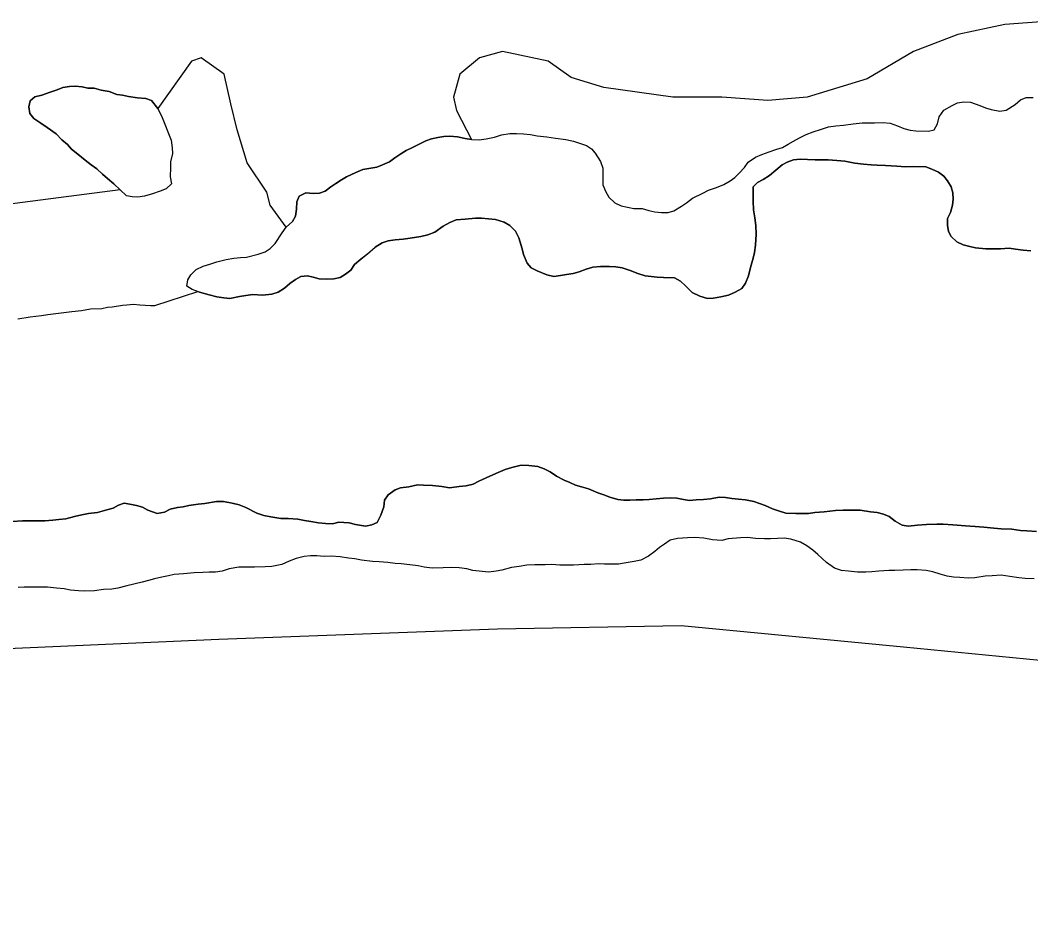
# Model space of a CAD drawing. Extents: x 3219052 to 3256913, y 800770 to 826146.
# Drawn here: x 3230403 to 3230928, y 811180 to 811651 of the extents above; entities that cross this region are included whole.
import ezdxf

# ---------------------------------------------------------------- set-up
doc = ezdxf.new("R2010")
doc.units = 0
for name, color, linetype in [('V-LEVE-TOET', 7, 'Continuous'), ('V-SITE-VEGE', 7, 'Continuous'), ('V-TOPO-SHOR', 7, 'Continuous')]:
    doc.layers.add(name, color=color, linetype=linetype)

msp = doc.modelspace()

# ---------------------------------------------------------------- linework, layer by layer
at = {"layer": 'V-LEVE-TOET'}
msp.add_lwpolyline([(3233168.71, 811179.56), (3232928.45, 811181.52), (3232726.75, 811183.35), (3232448.33, 811182.18), (3232199.98, 811191.47), (3232105.65, 811201.7), (3231932.02, 811222.94), (3231729.58, 811248.93), (3231657.36, 811258.48), (3231483.91, 811272.61), (3231247.96, 811289.57), (3231011, 811310.39), (3230861.9, 811324.85), (3230746.47, 811335.96), (3230650.89, 811334.23), (3230506.19, 811328.79), (3230333.47, 811321.2), (3230135.17, 811308.02), (3229915.78, 811296.31), (3229853.28, 811297.11), (3229792.43, 811304.81), (3229699.76, 811327.82)], dxfattribs=at)
at = {"layer": 'V-SITE-VEGE'}
for points in [[(3230945.27, 811650.66), (3230914.62, 811648.4), (3230890.09, 811643.17), (3230867.02, 811634.38), (3230842.97, 811620.11), (3230811.77, 811610.63), (3230791.35, 811608.93), (3230767.54, 811610.63), (3230742.02, 811610.63), (3230706.3, 811615.73), (3230689.29, 811620.84), (3230677.38, 811629.35), (3230653.57, 811634.46), (3230641.66, 811631.05), (3230631.45, 811622.55), (3230628.05, 811610.63), (3230629.75, 811603.82), (3230637.47, 811588.69), (3230634.18, 811589.2), (3230630.22, 811590.04), (3230626.26, 811590.38), (3230623.13, 811590.22), (3230619.99, 811589.73), (3230616.69, 811589.08)], [(3230616.69, 811589.08), (3230613.72, 811587.94), (3230609.92, 811586.14), (3230606.45, 811584.33), (3230603.48, 811583.03), (3230600.67, 811581.22), (3230597.7, 811579.08), (3230594.89, 811577.11), (3230591.25, 811575.47), (3230588.28, 811574.33), (3230584.16, 811573.68), (3230581.02, 811573.03), (3230577.39, 811571.56), (3230572.6, 811569.27), (3230569.96, 811567.79), (3230566.98, 811565.82), (3230564.34, 811564.02), (3230561.53, 811561.88), (3230558.56, 811560.73), (3230555.26, 811560.58), (3230551.46, 811560.92), (3230548, 811559.28), (3230546.67, 811556.32), (3230546.49, 811552.52), (3230545.98, 811548.9), (3230544.49, 811546.1), (3230541.18, 811543.14), (3230532.79, 811554.47), (3230531.09, 811561.28), (3230520.88, 811576.6), (3230515.78, 811593.61), (3230512.38, 811607.23), (3230508.97, 811622.55), (3230497.07, 811631.05), (3230491.96, 811629.35), (3230474.46, 811604.7), (3230471.23, 811608.99), (3230468.23, 811609.95), (3230464.02, 811610.34), (3230459.2, 811611.04), (3230456.2, 811611.7), (3230453.19, 811612.06), (3230449.31, 811613.65), (3230445.09, 811614.33), (3230441.49, 811615.31), (3230438.18, 811615.38), (3230435.17, 811616.04), (3230431.56, 811616.41), (3230428.54, 811616.17), (3230425.21, 811615.64), (3230422.17, 811614.49), (3230418.53, 811613.35), (3230414.27, 811611.63), (3230410.64, 811610.8), (3230408.19, 811608.73), (3230407.52, 811605.73), (3230408.05, 811602.1), (3230410.11, 811599.65), (3230413.69, 811597.16), (3230416.96, 811594.98), (3230421.72, 811591.57), (3230424.67, 811588.5), (3230427.64, 811586.03), (3230429.7, 811583.57), (3230432.97, 811581.09), (3230436.83, 811578), (3230439.8, 811575.53), (3230442.77, 811573.36), (3230445.73, 811570.58), (3230448.41, 811568.42), (3230451.67, 811565.64), (3230454.93, 811562.56), (3230330.63, 811546.41)], [(3230626.29, 811545.52), (3230629.43, 811546.99), (3230634.21, 811547.31), (3230639.49, 811547.78), (3230642.62, 811547.78), (3230649.88, 811547.09), (3230654.49, 811545.76), (3230657.46, 811543.94), (3230660.25, 811540.96), (3230662.05, 811537.49), (3230663.85, 811531.88), (3230664.5, 811528.91), (3230666.46, 811524.45), (3230668.44, 811521.97), (3230671.57, 811520.47), (3230676.67, 811518.32), (3230680.3, 811517.48), (3230683.76, 811517.96), (3230686.9, 811518.45), (3230690.36, 811519.1), (3230693.33, 811519.91), (3230696.96, 811521.22), (3230700.43, 811522.36), (3230704.56, 811522.68), (3230709.17, 811522.67), (3230712.47, 811522.49), (3230715.77, 811521.99), (3230719.89, 811520.66), (3230723.84, 811518.99), (3230727.63, 811517.83), (3230733.9, 811517.15), (3230737.19, 811516.97), (3230742.96, 811516.79), (3230746.09, 811514.97), (3230748.72, 811512.65), (3230752.18, 811509.18), (3230756.13, 811507.19), (3230760.08, 811506.02), (3230763.22, 811506.17), (3230767.01, 811506.99), (3230770.97, 811507.8), (3230774.44, 811509.27), (3230777.91, 811511.24), (3230779.9, 811514.04), (3230781.39, 811517.83), (3230782.4, 811522.11), (3230783.73, 811527.06), (3230784.56, 811530.02), (3230785.07, 811533.81), (3230785.42, 811539.42), (3230785.1, 811544.04), (3230784.62, 811548), (3230783.97, 811552.12), (3230783.82, 811556.58), (3230783.83, 811559.71), (3230783.85, 811564), (3230786, 811566.3), (3230788.97, 811567.94), (3230792.27, 811569.91), (3230798.89, 811575.5), (3230801.53, 811576.97), (3230804.67, 811578.11), (3230808.3, 811578.44), (3230812.09, 811578.26), (3230816.05, 811578.08), (3230819.18, 811578.07), (3230822.81, 811578.06), (3230827.26, 811577.72), (3230831.38, 811577.37), (3230836.66, 811576.37), (3230841.11, 811575.86), (3230845.06, 811575.52), (3230848.2, 811575.34), (3230852.49, 811575.17), (3230858.42, 811574.82), (3230862.87, 811574.47), (3230867.33, 811574.63), (3230873.43, 811574.44), (3230876.56, 811573.28), (3230880.02, 811571.62), (3230882.81, 811569.63), (3230884.79, 811567.15), (3230886.59, 811564.01), (3230887.57, 811560.87), (3230887.72, 811557.74), (3230887.38, 811554.61), (3230886.39, 811550.82), (3230884.73, 811547.69), (3230884.72, 811544.22), (3230885.2, 811540.93), (3230886.68, 811538.28), (3230889.63, 811535.47), (3230892.93, 811533.98), (3230896.39, 811533.14), (3230899.36, 811532.31), (3230904.63, 811531.8), (3230908.59, 811531.78), (3230912.22, 811531.94), (3230916.84, 811532.25), (3230920.13, 811531.75), (3230924.09, 811531.08)], [(3230401.7, 811495.4), (3230408.17, 811496.46), (3230414.11, 811497.25), (3230417.34, 811497.77), (3230429.75, 811499.35), (3230434.88, 811499.88), (3230439.47, 811500.67), (3230445.4, 811500.92), (3230448.37, 811501.46), (3230450.8, 811501.72), (3230456.19, 811502.51), (3230458.35, 811502.77), (3230461.86, 811503.03), (3230465.09, 811502.75), (3230470.75, 811502.46), (3230472.91, 811502.46), (3230495.25, 811509.65), (3230496.22, 811509.31), (3230501.16, 811507.97), (3230505.12, 811506.97), (3230508.75, 811506.46), (3230511.88, 811506.12), (3230517, 811507.1), (3230520.29, 811507.58), (3230523.92, 811508.07), (3230528.87, 811507.72), (3230533.66, 811508.36), (3230536.96, 811509.35), (3230540.26, 811511.48), (3230543.07, 811513.78), (3230546.05, 811515.91), (3230548.86, 811517.55), (3230552.32, 811517.87), (3230555.28, 811517.21), (3230558.25, 811516.21), (3230562.38, 811516.03), (3230566, 811516.18), (3230569.31, 811517), (3230571.95, 811518.64), (3230574.76, 811520.77), (3230576.75, 811523.73), (3230580.05, 811526.53), (3230583.52, 811529.32), (3230587.49, 811532.77), (3230591.13, 811534.91), (3230594.1, 811536.05), (3230597.73, 811536.54), (3230602.02, 811536.85), (3230605.65, 811537.34), (3230611.1, 811538.31), (3230614.73, 811539.12), (3230618.36, 811540.43), (3230622.82, 811543.55), (3230626.29, 811545.52)], [(3230924.09, 811531.08), (3230928.05, 811530.73)], [(3230908.8, 811386.65), (3230903.69, 811387.17), (3230899.07, 811387.51), (3230894.13, 811387.85), (3230887.53, 811388.37), (3230882.59, 811388.72), (3230879.29, 811388.72), (3230873.85, 811388.58), (3230869.23, 811388.26), (3230864.28, 811387.78), (3230861.15, 811388.28), (3230857.52, 811390.28), (3230854.4, 811392.76), (3230851.44, 811393.92), (3230848.14, 811394.76), (3230844.84, 811395.26), (3230839.4, 811396.1), (3230835.94, 811396.11), (3230830.5, 811396.13), (3230826.54, 811395.81), (3230820.6, 811395.17), (3230815.81, 811394.86), (3230812.51, 811394.37), (3230809.38, 811394.38), (3230805.92, 811394.39), (3230800.81, 811394.57), (3230797.01, 811395.74), (3230793.89, 811396.74), (3230790.1, 811398.56), (3230784.17, 811400.56), (3230779.88, 811401.4), (3230776.25, 811401.74), (3230772.63, 811402.08), (3230769.49, 811402.58), (3230766.2, 811402.76), (3230761.58, 811401.95), (3230757.94, 811401.63), (3230754.15, 811401.48), (3230750.69, 811401.16), (3230747.56, 811401.66), (3230744.1, 811402.33), (3230740.63, 811402.51), (3230737.17, 811402.36), (3230733.37, 811401.87), (3230729.75, 811401.55), (3230726.61, 811401.4), (3230722.98, 811401.41), (3230719.69, 811401.25), (3230716.55, 811401.26), (3230713.42, 811401.6), (3230709.3, 811402.77), (3230706.17, 811403.94), (3230703.04, 811405.1), (3230698.26, 811407.09), (3230694.64, 811408.26), (3230691.51, 811409.09), (3230688.54, 811410.42), (3230685.58, 811411.58), (3230681.63, 811413.74), (3230678.33, 811415.9), (3230675.21, 811417.55), (3230671.91, 811418.72), (3230667.3, 811419.23), (3230663.34, 811419.4), (3230658.39, 811418.27), (3230654.92, 811417.12), (3230650.13, 811415.16), (3230645.01, 811412.86), (3230641.21, 811411.06), (3230638.41, 811409.58), (3230634.61, 811408.77), (3230631.14, 811408.29), (3230626.03, 811407.65), (3230622.07, 811408.32), (3230617.13, 811408.83), (3230612.51, 811409.01), (3230609.38, 811409.18), (3230604.92, 811408.21), (3230600.63, 811407.72), (3230597.83, 811406.58), (3230594.19, 811403.95), (3230592.2, 811401.32), (3230591.86, 811397.85), (3230590.37, 811393.41), (3230588.54, 811389.62), (3230585.73, 811388.47), (3230582.43, 811387.82), (3230577.16, 811388.67), (3230573.86, 811389.5), (3230568.42, 811389.85), (3230565.45, 811389.03), (3230561.65, 811389.04), (3230558.03, 811389.55), (3230554.07, 811390.22), (3230550.77, 811390.72), (3230547.31, 811391.4), (3230542.2, 811391.74), (3230538.41, 811391.75), (3230533.13, 811392.59), (3230529.51, 811393.27), (3230525.88, 811394.43)], [(3230525.88, 811394.43), (3230520.28, 811397.42), (3230516.83, 811398.91), (3230513.2, 811399.75), (3230508.59, 811400.58), (3230504.96, 811400.6), (3230498.85, 811399.46), (3230495.55, 811399.14), (3230490.6, 811398.5), (3230487.63, 811397.85), (3230484.66, 811397.36), (3230480.87, 811396.55), (3230477.9, 811395.07), (3230474.1, 811394.26), (3230469.32, 811396.09), (3230466.52, 811397.58), (3230463.39, 811398.42), (3230459.93, 811399.25), (3230456.96, 811399.76), (3230454.16, 811398.61), (3230451.35, 811397.13), (3230448.05, 811396.16), (3230443.1, 811394.85), (3230438.48, 811394.37), (3230435.01, 811393.56), (3230431.21, 811392.74), (3230426.76, 811391.6), (3230423.13, 811391.12), (3230419.99, 811390.8), (3230415.87, 811390.48), (3230412.57, 811390.49), (3230408.12, 811390.5), (3230404.16, 811390.52), (3230398.88, 811390.2)], [(3230931.06, 811384.94), (3230925.95, 811385.28), (3230922.65, 811385.46), (3230918.2, 811386.13), (3230912.6, 811386.31), (3230908.8, 811386.65)]]:
    msp.add_lwpolyline(points, dxfattribs=at)
at = {"layer": 'V-TOPO-SHOR'}
for points in [[(3230481.38, 811588.28), (3230481.9, 811584.34), (3230482.14, 811581.33), (3230481.16, 811577.12), (3230481.1, 811574.1), (3230481, 811569.28), (3230481.53, 811565.65), (3230478.76, 811562.99), (3230475.72, 811561.85), (3230471.77, 811560.42), (3230467.53, 811559.29), (3230464.2, 811558.76), (3230461.19, 811558.82), (3230458.18, 811559.48), (3230454.93, 811562.56), (3230451.67, 811565.64), (3230448.41, 811568.42), (3230445.73, 811570.58), (3230442.77, 811573.36), (3230439.8, 811575.53), (3230436.83, 811578), (3230432.97, 811581.09), (3230429.7, 811583.57), (3230427.64, 811586.03), (3230424.67, 811588.5), (3230421.72, 811591.57), (3230416.96, 811594.98), (3230413.69, 811597.16), (3230410.11, 811599.65), (3230408.05, 811602.1), (3230407.52, 811605.73), (3230408.19, 811608.73), (3230410.64, 811610.8), (3230414.27, 811611.63), (3230418.53, 811613.35), (3230422.17, 811614.49), (3230425.21, 811615.64), (3230428.54, 811616.17), (3230431.56, 811616.41), (3230435.17, 811616.04), (3230438.18, 811615.38), (3230441.49, 811615.31), (3230445.09, 811614.33), (3230449.3, 811613.65), (3230453.19, 811612.06), (3230456.2, 811611.7), (3230459.21, 811611.04), (3230464.02, 811610.34), (3230468.23, 811609.95), (3230471.23, 811608.99), (3230474.46, 811604.7), (3230476.79, 811600.13), (3230481.38, 811588.28)], [(3230649.35, 811589.81), (3230652.98, 811591.12), (3230657.44, 811591.76), (3230660.9, 811591.75), (3230664.53, 811591.58), (3230668.16, 811591.24), (3230671.62, 811590.57), (3230676.56, 811590.06), (3230681.18, 811589.38), (3230686.45, 811588.71), (3230690.41, 811587.87), (3230697.16, 811585.54), (3230699.8, 811583.88), (3230701.77, 811581.57), (3230704.56, 811577.27), (3230705.7, 811573.8), (3230705.69, 811568.53), (3230705.68, 811565.06), (3230707.15, 811561.76), (3230708.79, 811558.79), (3230711.92, 811555.81), (3230715.21, 811554.15), (3230721.8, 811552.81), (3230726.09, 811552.8), (3230729.55, 811551.8), (3230732.68, 811551.13), (3230736.14, 811550.79), (3230739.61, 811550.78), (3230742.58, 811551.59), (3230746.54, 811554.05), (3230749.19, 811555.69), (3230752.33, 811558.16), (3230757.61, 811560.78), (3230760.59, 811562.26), (3230764.71, 811563.73), (3230768.51, 811565.36), (3230771.81, 811567.17), (3230774.3, 811568.97), (3230776.61, 811571.11), (3230779.26, 811574.07), (3230781.25, 811576.87), (3230785.05, 811579.5), (3230788.35, 811580.8), (3230792.15, 811582.28), (3230796.11, 811583.59), (3230799.08, 811584.56), (3230802.05, 811586.21), (3230804.7, 811587.85), (3230807.84, 811589.49), (3230811.31, 811591.29), (3230814.94, 811592.6), (3230819.23, 811594.07), (3230822.86, 811595.21), (3230826.82, 811595.7), (3230830.78, 811596.18), (3230835.73, 811596.82), (3230840.35, 811597.3), (3230843.48, 811597.29), (3230846.78, 811597.28), (3230851.4, 811597.43), (3230855.03, 811597.09), (3230858.82, 811595.76), (3230862.11, 811594.43), (3230865.41, 811593.6), (3230868.37, 811593.09), (3230874.81, 811593.07), (3230877.77, 811593.72), (3230879.6, 811596.85), (3230880.44, 811600.48), (3230882.92, 811603.93), (3230887.21, 811606.39), (3230890.02, 811607.71), (3230893.16, 811608.19), (3230896.78, 811608.01), (3230901.56, 811606.35), (3230904.53, 811605.19), (3230907.49, 811604.19), (3230911.94, 811603.35), (3230915.24, 811603.83), (3230919.87, 811606.79), (3230922.68, 811609.25), (3230925.65, 811610.56), (3230929.28, 811610.55)], [(3230664.5, 811528.91), (3230663.85, 811531.88), (3230662.05, 811537.49), (3230660.25, 811540.96), (3230657.46, 811543.94), (3230654.49, 811545.76), (3230649.88, 811547.09), (3230642.62, 811547.78), (3230639.49, 811547.78), (3230634.21, 811547.31), (3230629.43, 811546.99), (3230626.29, 811545.52), (3230622.82, 811543.55), (3230618.36, 811540.43), (3230614.73, 811539.12), (3230611.1, 811538.31), (3230605.65, 811537.34), (3230602.02, 811536.85), (3230597.73, 811536.54), (3230594.1, 811536.05), (3230591.13, 811534.91), (3230587.49, 811532.77), (3230583.53, 811529.32), (3230580.05, 811526.53), (3230576.75, 811523.73), (3230574.76, 811520.77), (3230571.95, 811518.64), (3230569.31, 811517), (3230566, 811516.18), (3230562.38, 811516.03), (3230558.25, 811516.21), (3230555.29, 811517.21), (3230552.32, 811517.87), (3230548.86, 811517.55), (3230546.05, 811515.91), (3230543.07, 811513.78), (3230540.26, 811511.48), (3230536.96, 811509.35), (3230533.66, 811508.36), (3230528.87, 811507.72), (3230523.92, 811508.07), (3230520.29, 811507.58), (3230517, 811507.1), (3230511.88, 811506.12), (3230508.75, 811506.46), (3230505.12, 811506.97), (3230501.16, 811507.97), (3230496.22, 811509.31), (3230492.43, 811510.64), (3230489.64, 811512.46), (3230490.14, 811515.76), (3230491.63, 811518.39), (3230494.45, 811521.19), (3230498.08, 811522.82), (3230501.54, 811523.97), (3230505.18, 811525.11), (3230509.96, 811526.25), (3230513.92, 811527.06), (3230517.39, 811527.38), (3230520.52, 811527.54), (3230526.63, 811529.17), (3230530.26, 811530.31), (3230532.9, 811532.11), (3230535.55, 811534.58), (3230539.03, 811540.18), (3230541.18, 811543.14), (3230544.49, 811546.1), (3230545.98, 811548.9), (3230546.49, 811552.52), (3230546.67, 811556.32), (3230548, 811559.28), (3230551.46, 811560.92), (3230555.26, 811560.58), (3230558.56, 811560.73), (3230561.53, 811561.88), (3230564.34, 811564.02), (3230566.98, 811565.82), (3230569.96, 811567.79), (3230572.6, 811569.27), (3230577.39, 811571.56), (3230581.02, 811573.03), (3230584.16, 811573.68), (3230588.28, 811574.33), (3230591.25, 811575.47), (3230594.89, 811577.11), (3230597.7, 811579.08), (3230600.67, 811581.22), (3230603.48, 811583.02), (3230606.45, 811584.33), (3230609.92, 811586.14), (3230613.72, 811587.94), (3230616.69, 811589.08), (3230619.99, 811589.74), (3230623.13, 811590.22), (3230626.26, 811590.38), (3230630.22, 811590.03), (3230634.18, 811589.2), (3230637.47, 811588.69), (3230641.43, 811588.51), (3230645.06, 811589), (3230649.35, 811589.81)], [(3230928.05, 811530.73), (3230924.09, 811531.08), (3230920.13, 811531.75), (3230916.84, 811532.25), (3230912.22, 811531.94), (3230908.59, 811531.78), (3230904.63, 811531.8), (3230899.36, 811532.31), (3230896.39, 811533.14), (3230892.93, 811533.98), (3230889.64, 811535.47), (3230886.68, 811538.28), (3230885.2, 811540.93), (3230884.72, 811544.22), (3230884.73, 811547.69), (3230886.39, 811550.82), (3230887.38, 811554.61), (3230887.72, 811557.74), (3230887.57, 811560.87), (3230886.59, 811564.01), (3230884.79, 811567.15), (3230882.81, 811569.63), (3230880.02, 811571.62), (3230876.56, 811573.28), (3230873.43, 811574.44), (3230867.33, 811574.63), (3230862.87, 811574.47), (3230858.42, 811574.82), (3230852.49, 811575.17), (3230848.2, 811575.34), (3230845.06, 811575.52), (3230841.11, 811575.86), (3230836.66, 811576.37), (3230831.38, 811577.37), (3230827.26, 811577.72), (3230822.81, 811578.06), (3230819.18, 811578.07), (3230816.05, 811578.08), (3230812.09, 811578.26), (3230808.3, 811578.44), (3230804.67, 811578.11), (3230801.53, 811576.97), (3230798.89, 811575.5), (3230792.27, 811569.91), (3230788.97, 811567.94), (3230786, 811566.3), (3230783.85, 811564), (3230783.83, 811559.71), (3230783.82, 811556.58), (3230783.97, 811552.12), (3230784.62, 811548), (3230785.1, 811544.04), (3230785.42, 811539.42), (3230785.07, 811533.81), (3230784.56, 811530.02), (3230783.73, 811527.06), (3230782.4, 811522.11), (3230781.39, 811517.83), (3230779.9, 811514.04), (3230777.91, 811511.24), (3230774.44, 811509.27), (3230770.97, 811507.8), (3230767.01, 811506.99), (3230763.22, 811506.17), (3230760.08, 811506.02), (3230756.13, 811507.19), (3230752.18, 811509.18), (3230748.72, 811512.65), (3230746.09, 811514.97), (3230742.96, 811516.79), (3230737.19, 811516.97), (3230733.9, 811517.15), (3230727.63, 811517.83), (3230723.84, 811518.99), (3230719.89, 811520.66), (3230715.77, 811521.99), (3230712.47, 811522.49), (3230709.17, 811522.67), (3230704.56, 811522.68), (3230700.43, 811522.36), (3230696.96, 811521.22), (3230693.33, 811519.91), (3230690.36, 811519.1), (3230686.9, 811518.45), (3230683.76, 811517.96), (3230680.3, 811517.48), (3230676.67, 811518.32), (3230671.57, 811520.47), (3230668.44, 811521.97), (3230666.46, 811524.45), (3230664.5, 811528.91)], [(3230480.87, 811396.55), (3230484.66, 811397.36), (3230487.63, 811397.85), (3230490.6, 811398.5), (3230495.55, 811399.14), (3230498.85, 811399.46), (3230504.96, 811400.6), (3230508.59, 811400.58), (3230513.2, 811399.75), (3230516.83, 811398.91), (3230520.28, 811397.42), (3230525.88, 811394.43), (3230529.51, 811393.27), (3230533.13, 811392.59), (3230538.41, 811391.75), (3230542.2, 811391.74), (3230547.31, 811391.4), (3230550.77, 811390.72), (3230554.07, 811390.22), (3230558.03, 811389.55), (3230561.65, 811389.04), (3230565.45, 811389.03), (3230568.42, 811389.85), (3230573.86, 811389.5), (3230577.16, 811388.67), (3230582.43, 811387.82), (3230585.73, 811388.47), (3230588.54, 811389.62), (3230590.37, 811393.41), (3230591.86, 811397.85), (3230592.2, 811401.32), (3230594.19, 811403.95), (3230597.83, 811406.58), (3230600.63, 811407.72), (3230604.92, 811408.21), (3230609.38, 811409.18), (3230612.51, 811409.01), (3230617.13, 811408.83), (3230622.07, 811408.32), (3230626.03, 811407.65), (3230631.14, 811408.29), (3230634.61, 811408.77), (3230638.41, 811409.58), (3230641.21, 811411.06), (3230645.01, 811412.86), (3230650.13, 811415.16), (3230654.92, 811417.12), (3230658.39, 811418.27), (3230663.34, 811419.4), (3230667.3, 811419.23), (3230671.91, 811418.72), (3230675.21, 811417.55), (3230678.33, 811415.9), (3230681.63, 811413.74), (3230685.58, 811411.58), (3230688.54, 811410.42), (3230691.51, 811409.09), (3230694.64, 811408.26), (3230698.26, 811407.09), (3230703.04, 811405.1), (3230706.17, 811403.94), (3230709.3, 811402.77), (3230713.42, 811401.6), (3230716.55, 811401.26), (3230719.69, 811401.25), (3230722.98, 811401.41), (3230726.61, 811401.4), (3230729.75, 811401.55), (3230733.37, 811401.87), (3230737.17, 811402.36), (3230740.63, 811402.51), (3230744.1, 811402.33), (3230747.56, 811401.66), (3230750.69, 811401.16), (3230754.15, 811401.48), (3230757.95, 811401.63), (3230761.58, 811401.95), (3230766.2, 811402.76), (3230769.49, 811402.58), (3230772.63, 811402.08), (3230776.25, 811401.74), (3230779.88, 811401.4), (3230784.17, 811400.56), (3230790.1, 811398.56), (3230793.89, 811396.74), (3230797.01, 811395.74), (3230800.81, 811394.57), (3230805.92, 811394.39), (3230809.38, 811394.38), (3230812.51, 811394.37), (3230815.81, 811394.86), (3230820.6, 811395.17), (3230826.54, 811395.81), (3230830.5, 811396.13), (3230835.94, 811396.11), (3230839.4, 811396.1), (3230844.84, 811395.26), (3230848.14, 811394.76), (3230851.43, 811393.92), (3230854.4, 811392.76), (3230857.52, 811390.28)], [(3230398.88, 811390.2), (3230404.16, 811390.52), (3230408.12, 811390.5), (3230412.57, 811390.49), (3230415.87, 811390.48), (3230419.99, 811390.8), (3230423.13, 811391.12), (3230426.76, 811391.6), (3230431.21, 811392.74), (3230435.01, 811393.56), (3230438.48, 811394.37), (3230443.1, 811394.85), (3230448.05, 811396.16), (3230451.35, 811397.13), (3230454.16, 811398.61), (3230456.96, 811399.76), (3230459.93, 811399.25), (3230463.39, 811398.42), (3230466.52, 811397.58), (3230469.32, 811396.09), (3230474.1, 811394.26), (3230477.9, 811395.07), (3230480.87, 811396.55)], [(3230857.52, 811390.28), (3230861.15, 811388.28), (3230864.28, 811387.78), (3230869.23, 811388.26), (3230873.85, 811388.58), (3230879.29, 811388.72), (3230882.59, 811388.71), (3230887.53, 811388.37), (3230894.13, 811387.85), (3230899.07, 811387.51), (3230903.69, 811387.17), (3230908.8, 811386.65), (3230912.6, 811386.31), (3230918.2, 811386.13), (3230922.65, 811385.46), (3230925.95, 811385.28), (3230931.06, 811384.94)], [(3230929.83, 811360.37), (3230925.05, 811360.55), (3230921.75, 811360.89), (3230917.14, 811361.56), (3230912.69, 811362.23), (3230907.9, 811361.92), (3230904.27, 811361.77), (3230898.99, 811360.96), (3230895.53, 811360.8), (3230891.08, 811360.98), (3230887.94, 811361.32), (3230884.65, 811361.83), (3230881.02, 811362.83), (3230877.07, 811363.99), (3230873.61, 811364.66), (3230868.99, 811365.01), (3230865.69, 811365.02), (3230861.73, 811364.86), (3230857.44, 811364.71), (3230854.31, 811364.72), (3230849.03, 811364.41), (3230845.4, 811364.09), (3230842.27, 811363.77), (3230837.98, 811363.78), (3230833.37, 811364.29), (3230829.74, 811364.63), (3230826.11, 811365.96), (3230821.84, 811368.78), (3230819.7, 811370.93), (3230817.4, 811373.08), (3230814.76, 811375.23), (3230811.64, 811377.55), (3230808.34, 811379.38), (3230803.4, 811381.04), (3230799.94, 811381.55), (3230796.48, 811381.39), (3230792.85, 811381.24), (3230789.71, 811381.08), (3230784.93, 811381.26), (3230780.81, 811381.77), (3230777.18, 811381.62), (3230770.75, 811381.14), (3230767.45, 811380.33), (3230762.67, 811380.67), (3230758.21, 811381.51), (3230753.43, 811381.85), (3230749.64, 811381.7), (3230744.53, 811381.39), (3230740.73, 811380.41), (3230737.75, 811378.44), (3230735.11, 811376.63), (3230732.63, 811374.66), (3230729.49, 811372.2), (3230725.36, 811370.07), (3230722.06, 811369.42), (3230716.78, 811368.45), (3230713.81, 811367.96), (3230710.35, 811367.97), (3230706.55, 811367.98), (3230703.42, 811368.16), (3230699.46, 811367.84), (3230696, 811367.85), (3230690.39, 811367.54), (3230687.26, 811367.55), (3230683.3, 811367.56), (3230679.18, 811367.74), (3230675.71, 811367.58), (3230670.44, 811367.6), (3230666.15, 811367.45), (3230662.19, 811366.8), (3230658.23, 811366.32), (3230653.27, 811364.85), (3230650.31, 811364.36), (3230646.51, 811363.88), (3230643.05, 811364.22), (3230638.1, 811364.73)], [(3230638.1, 811364.73), (3230634.97, 811365.56), (3230631.02, 811366.07), (3230627.06, 811366.25), (3230622.77, 811366.09), (3230617, 811365.95), (3230612.87, 811366.46), (3230609.74, 811367.12), (3230605.46, 811367.63), (3230601.01, 811368.14), (3230597.87, 811368.32), (3230593.92, 811368.82), (3230589.46, 811369.17), (3230586, 811369.34), (3230580.4, 811370.02), (3230576.77, 811370.69), (3230573.64, 811371.03), (3230569.19, 811371.87), (3230564.57, 811372.21), (3230560.94, 811372.06), (3230557.15, 811372.24), (3230553.85, 811372.24), (3230550.55, 811371.93), (3230546.43, 811370.95), (3230542.79, 811369.47), (3230539, 811367.84), (3230533.71, 811366.86), (3230530.25, 811366.55), (3230524.81, 811366.4), (3230520.68, 811366.41), (3230516.56, 811366.42), (3230511.61, 811365.61), (3230507.98, 811364.3), (3230504.52, 811363.82), (3230501.21, 811363.83), (3230497.92, 811363.68), (3230493.46, 811363.53), (3230487.85, 811363.05), (3230483.07, 811362.57), (3230480.1, 811361.92), (3230476.64, 811361.27), (3230472.84, 811360.29), (3230469.7, 811359.47), (3230466.4, 811358.66), (3230458.48, 811356.71), (3230453.69, 811355.57), (3230450.56, 811355.08), (3230446.27, 811354.77), (3230441.65, 811354.12), (3230436.54, 811353.97), (3230433.24, 811354.14), (3230429.12, 811354.49), (3230425.82, 811355.16), (3230421.86, 811355.5), (3230417.25, 811356.01), (3230413.78, 811356.02), (3230409.99, 811356.03), (3230405.04, 811356.05), (3230401.91, 811355.89)]]:
    msp.add_lwpolyline(points, dxfattribs=at)

doc.saveas('drawing.dxf')
